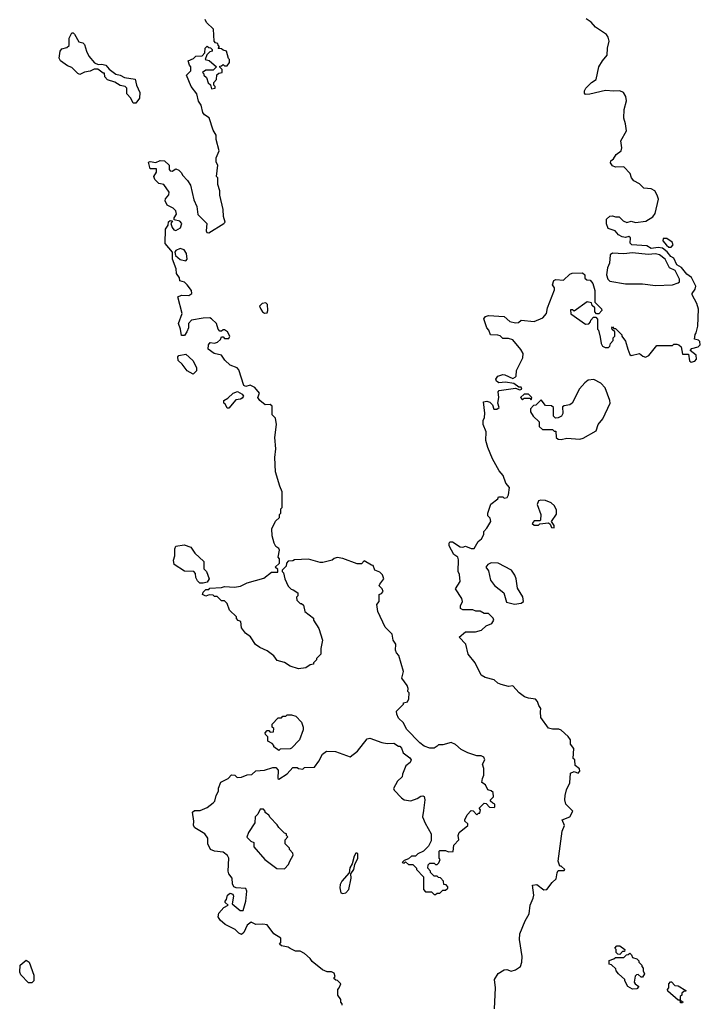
# Model space of a CAD drawing. Extents: x 1861455 to 2058065, y 200073 to 437907.
# Tile 381 of 574: x 1989560 to 1994330, y 328851 to 335755. Entities that reach past the tile are written whole.
import ezdxf

# ---------------------------------------------------------------- set-up
doc = ezdxf.new("R2010")
doc.units = 0

msp = doc.modelspace()

# ---------------------------------------------------------------- linework, layer by layer
at = {"layer": '0CON05XD'}
for points in [[(1991477, 331757), (1991510, 331735), (1991510, 331715), (1991500, 331705), (1991502.5, 331685), (1991525, 331660), (1991535, 331660), (1991548.3, 331648.3), (1991557.5, 331605), (1991618.3, 331558.3), (1991620, 331545), (1991657.5, 331485), (1991682.5, 331405), (1991670, 331345), (1991670, 331305), (1991640, 331275), (1991640, 331265), (1991620, 331245), (1991620, 331235), (1991595, 331230), (1991565, 331210), (1991515, 331202.5), (1991455, 331222.5), (1991417, 331247), (1991365, 331262.5), (1991340, 331295), (1991295, 331330), (1991243, 331353), (1991213.6, 331373.6), (1991178.3, 331428.3), (1991143.6, 331453.6), (1991115, 331490), (1991110, 331535), (1991091.7, 331541.7), (1991080, 331555), (1991078.3, 331568.3), (1991030, 331615), (1991015, 331660), (1990995, 331680), (1990975, 331680), (1990945, 331710), (1990925, 331710), (1990915, 331720), (1990888.3, 331721.7), (1990865, 331712.5), (1990840, 331725), (1990845, 331740), (1990865, 331760), (1990885, 331760), (1990892.5, 331767.5), (1990975, 331772.5), (1990995, 331780), (1991065, 331776.7), (1991106.4, 331783.6), (1991155, 331806.7), (1991271.7, 331838.3), (1991325, 331880), (1991368.3, 331881.7), (1991368.3, 331898.3), (1991350, 331915), (1991380, 331945), (1991380, 331975), (1991372.5, 331985), (1991380, 332035), (1991376.4, 332046.4), (1991355, 332060), (1991343, 332083), (1991330, 332135), (1991327.5, 332185), (1991351.7, 332238.3), (1991380, 332265), (1991380, 332285), (1991390, 332295), (1991390, 332325), (1991400, 332335), (1991400, 332445), (1991383, 332483), (1991353.3, 332585), (1991347.5, 332685), (1991356.2, 332745), (1991347.5, 332825), (1991360, 332915), (1991351.7, 332961.7), (1991330, 332985), (1991330, 333045), (1991315, 333057.5), (1991280, 333055), (1991243.3, 333085), (1991230, 333105), (1991240, 333135), (1991207.5, 333175), (1991175, 333192.5), (1991145, 333182.5), (1991130.7, 333190.7), (1991095, 333300), (1991085, 333312.5), (1991035, 333332.5), (1990997, 333367), (1990975, 333402.5), (1990923, 333413), (1990880, 333445), (1990882.5, 333475), (1990895, 333490), (1990925, 333487.5), (1990947, 333493), (1990968.3, 333511.7), (1990975, 333530), (1990985, 333530), (1990995, 333520), (1991025, 333520), (1991032.5, 333535), (1991017.5, 333565), (1990995, 333580), (1990985, 333580), (1990975, 333570), (1990961.7, 333571.7), (1990950, 333585), (1990940, 333625), (1990905, 333657.5), (1990893, 333663), (1990845, 333662.5), (1990765, 333646.7), (1990742.5, 333625), (1990743, 333593), (1990732.5, 333565), (1990715, 333540), (1990695, 333540), (1990687.5, 333585), (1990672.5, 333625), (1990698.8, 333695), (1990668.3, 333811.7), (1990695, 333823.3), (1990745, 333821.2), (1990765.9, 333834.1), (1990763.8, 333855), (1990733.8, 333895), (1990715, 333913.3), (1990683, 333923), (1990680, 333945), (1990660, 333975), (1990657, 334007), (1990630, 334075), (1990630, 334125), (1990580, 334185), (1990582.5, 334285), (1990600, 334315), (1990601.7, 334338.3), (1990615, 334347.5), (1990630, 334345), (1990620, 334325), (1990628.3, 334298.3), (1990640.8, 334280.8), (1990655, 334276.2), (1990686, 334295), (1990695.8, 334325.8), (1990682, 334342), (1990641.7, 334351.7), (1990642.5, 334365), (1990658.3, 334391.7), (1990654, 334415), (1990635, 334432.5), (1990594.2, 334454.2), (1990580, 334485), (1990581.7, 334498.3), (1990605, 334526.7), (1990606.7, 334545), (1990569.3, 334599.3), (1990536.2, 334606.2), (1990507.5, 334635), (1990500, 334655), (1990518.8, 334685), (1990518.8, 334708.8), (1990475, 334710), (1990462.5, 334755), (1990475, 334760), (1990515, 334752.5), (1990543.9, 334766.1), (1990575, 334763.8), (1990606.7, 334735), (1990606.7, 334705), (1990615, 334694), (1990628, 334692), (1990655, 334710), (1990675, 334700), (1990695, 334680), (1990700, 334665), (1990736.4, 334626.4), (1990756.7, 334595), (1990780.7, 334490.7), (1990802.5, 334445), (1990808.3, 334388.3), (1990872.5, 334325), (1990867.5, 334275), (1990871.7, 334261.7), (1990885, 334260), (1990990, 334325), (1991000, 334335), (1990987.5, 334375), (1990987, 334423), (1990962.5, 334525), (1990962.5, 334555), (1990948.3, 334598.3), (1990947.5, 334645), (1990940, 334655), (1990947.5, 334735), (1990937.5, 334755), (1990937.5, 334785), (1990957.5, 334835), (1990937.5, 334915), (1990937.5, 334945), (1990915, 334980), (1990887, 335067), (1990855, 335087.5), (1990842.5, 335105), (1990832.5, 335155), (1990813.8, 335183.8), (1990802.5, 335235), (1990762.5, 335285), (1990730, 335365), (1990760, 335395), (1990760, 335425), (1990750, 335435), (1990740, 335465), (1990778.3, 335481.7), (1990795, 335500), (1990838.3, 335501.7), (1990858.3, 335521.7), (1990860, 335555), (1990875, 335570), (1990885, 335560), (1990898.3, 335558.3), (1990910, 335545), (1990910, 335535), (1990891.7, 335528.3), (1990871.7, 335508.3), (1990860, 335475), (1990888.3, 335468.3), (1990940, 335425), (1990915, 335400), (1990865, 335400), (1990840, 335385), (1990850, 335375), (1990850, 335365), (1990868.3, 335348.3), (1990881.7, 335311.7), (1990898.3, 335298.3), (1990905, 335270), (1990930, 335275), (1990930, 335285), (1990920, 335295), (1990920, 335315), (1990940, 335335), (1990941.7, 335368.3), (1990955, 335380), (1990980, 335385), (1990980, 335405), (1990961.7, 335421.7), (1990961.7, 335428.3), (1990975, 335430), (1990985, 335440), (1990995, 335430), (1991015, 335430), (1991030, 335455), (1991030, 335475), (1991023, 335483), (1991010, 335535), (1990985, 335540), (1990975, 335550), (1990951.7, 335551.7), (1990960, 335565), (1990950, 335575), (1990948.3, 335588.3), (1990931.7, 335591.7), (1990923, 335603), (1990918.3, 335688.3), (1990870, 335735), (1990860, 335755)], [(1993678.8, 335555), (1993692, 335605), (1993685, 335632.5), (1993671.7, 335651.7), (1993595, 335703.3), (1993565, 335737.5), (1993530, 335760)], [(1990375, 335170), (1990355, 335170), (1990340, 335205), (1990310, 335235), (1990310, 335275), (1990300, 335285), (1990265, 335292.5), (1990227, 335317), (1990175, 335333.3), (1990157.5, 335355), (1990155, 335380), (1990145, 335380), (1990107, 335407), (1990083, 335407), (1990055, 335392.5), (1990015, 335386.2), (1989980.7, 335370.7), (1989967, 335377), (1989925, 335420), (1989895, 335430), (1989847, 335467), (1989837.5, 335485), (1989842.5, 335535), (1989855, 335550), (1989890.7, 335559.3), (1989906.2, 335573.8), (1989907.5, 335625), (1989925, 335662.5), (1989935, 335662.5), (1989945, 335652.5), (1989975, 335600), (1990001.7, 335591.7), (1990015, 335580), (1990027.5, 335535), (1990045, 335500), (1990085, 335452.5), (1990110.7, 335440.7), (1990135, 335442.5), (1990162.5, 335435), (1990187, 335407), (1990233, 335373), (1990265, 335366.2), (1990295, 335350), (1990368.3, 335338.3), (1990377.5, 335295), (1990402.5, 335245), (1990400, 335205), (1990375, 335170)], [(1992888.3, 328818.3), (1992893.8, 328965), (1992886.7, 329025), (1992914.3, 329065.7), (1992955, 329091.2), (1992973.6, 329093.6), (1993005, 329083.8), (1993035, 329091.2), (1993068.8, 329115), (1993078.8, 329145), (1993082.5, 329185), (1993064, 329305), (1993064.3, 329345), (1993102.5, 329435), (1993131.2, 329485), (1993138, 329545), (1993159.2, 329595), (1993162.5, 329615), (1993153.3, 329685), (1993185, 329691.2), (1993233.2, 329653.2), (1993254.2, 329655.8), (1993292, 329705), (1993319.9, 329730.1), (1993326.5, 329773.5), (1993335, 329790), (1993375, 329790), (1993380, 329795), (1993355, 329820), (1993345, 329820), (1993334.4, 329854.4), (1993361.8, 330065), (1993378.2, 330105), (1993362, 330145), (1993415, 330164.5), (1993436.4, 330205), (1993386.7, 330255), (1993380.8, 330285), (1993383.8, 330315), (1993392.5, 330355), (1993415.6, 330404.4), (1993419.3, 330470.7), (1993445, 330483.3), (1993475, 330472.5), (1993485.6, 330485), (1993482.3, 330502.3), (1993452.5, 330525), (1993450, 330565), (1993440, 330575), (1993442.5, 330645), (1993420, 330675), (1993420, 330705), (1993405, 330727.5), (1993355, 330772.5), (1993339.3, 330779.3), (1993295, 330780), (1993265, 330787.5), (1993212.3, 330862.3), (1993210.7, 330900.7), (1993212.5, 330925), (1993197.5, 330945), (1993190, 330975), (1993175, 330991.2), (1993125, 330997.1), (1993097.4, 331007.4), (1993060, 331035), (1993015, 331083.3), (1992985, 331078.8), (1992933.6, 331093.6), (1992911.7, 331101.7), (1992885, 331126.2), (1992823, 331143), (1992795, 331157.5), (1992752.5, 331245), (1992703.3, 331305), (1992686.7, 331375), (1992640, 331425), (1992685, 331462.5), (1992755, 331463.3), (1992797, 331473), (1992830, 331505), (1992868.3, 331521.7), (1992882.5, 331545), (1992878.3, 331558.3), (1992845, 331590), (1992815, 331590), (1992787, 331607), (1992757, 331607), (1992735, 331617.5), (1992665, 331617.5), (1992650, 331625), (1992650, 331645), (1992663.3, 331675), (1992658.8, 331695), (1992613.3, 331765), (1992647.5, 331815), (1992642.5, 331865), (1992633.3, 331885), (1992636.4, 331966.4), (1992630, 331985), (1992602.5, 332005), (1992570, 332065), (1992570, 332085), (1992575, 332092.5), (1992593, 332093), (1992647.7, 332057.7), (1992665, 332056), (1992685, 332063.8), (1992725, 332046), (1992745, 332046.7), (1992773.9, 332096.1), (1992796.7, 332115), (1992812.5, 332145), (1992813, 332167), (1992835, 332190), (1992862.5, 332235), (1992858.3, 332258.3), (1992840, 332275), (1992840, 332295), (1992863, 332357), (1992910, 332395), (1992915, 332410), (1992945, 332410), (1992955, 332400), (1992976.4, 332403.6), (1992986.4, 332423.6), (1992992.5, 332475), (1992967.5, 332505), (1992948.3, 332558.3), (1992921.2, 332591.2), (1992873.3, 332675), (1992840, 332755), (1992827.5, 332805), (1992830, 332865), (1992807.5, 332915), (1992807.5, 332945), (1992817.5, 332965), (1992820, 332995), (1992810, 333075), (1992835, 333080), (1992855, 333072.5), (1992872.5, 333055), (1992884.1, 333024.1), (1992905, 333022.9), (1992920, 333035), (1992910, 333065), (1992917.5, 333105), (1992912.5, 333145), (1992920, 333155), (1993035, 333170), (1993065, 333160), (1993080, 333165), (1993075, 333177.5), (1993058.3, 333178.3), (1993022.9, 333202.9), (1992965, 333212.5), (1992918.3, 333208.3), (1992900.7, 333220.7), (1992897.5, 333235), (1992910, 333255), (1992945, 333266.7), (1992960, 333265), (1993015, 333238.8), (1993032.7, 333247.3), (1993038.8, 333255), (1993042.5, 333295), (1993087, 333383), (1993087.5, 333415), (1993073, 333443), (1993015, 333510), (1992985, 333520), (1992945, 333520), (1992927, 333537), (1992911.7, 333541.7), (1992860, 333545), (1992847, 333577), (1992833, 333593), (1992821.7, 333628.3), (1992813, 333657), (1992825, 333672.5), (1992845, 333680), (1992955, 333673.3), (1992995, 333638.8), (1993035, 333628.8), (1993055, 333632.5), (1993075, 333647.5), (1993165, 333637.5), (1993227, 333663), (1993252.5, 333695), (1993258.8, 333735), (1993309.3, 333860.7), (1993307.5, 333875), (1993293.8, 333895), (1993304.1, 333925.9), (1993316.4, 333933.6), (1993371.7, 333928.3), (1993415, 333970), (1993433, 333977), (1993505, 333980), (1993520, 333965), (1993521.7, 333941.7), (1993535, 333930), (1993558.3, 333928.3), (1993575.9, 333905.9), (1993590, 333855), (1993590, 333775), (1993638.3, 333728.3), (1993640, 333715), (1993618.3, 333691.7), (1993601.7, 333691.7), (1993590, 333705), (1993590, 333735), (1993571.7, 333751.7), (1993568.3, 333768.3), (1993537, 333777), (1993445, 333710), (1993435, 333720), (1993420, 333720), (1993421.7, 333691.7), (1993525, 333620), (1993548.3, 333621.7), (1993560, 333635), (1993561.7, 333648.3), (1993581.7, 333668.3), (1993598.3, 333668.3), (1993610, 333655), (1993610, 333585), (1993617, 333577), (1993629.3, 333529.3), (1993634.2, 333485), (1993644, 333465), (1993662.5, 333455), (1993686.7, 333455), (1993696.2, 333465), (1993700, 333485), (1993720, 333505), (1993720, 333525), (1993730, 333535), (1993730, 333565), (1993711.7, 333581.7), (1993710, 333595), (1993715, 333600), (1993725, 333590), (1993735, 333590), (1993780, 333545), (1993780, 333535), (1993805, 333500), (1993822, 333445), (1993836.7, 333406.7), (1993845, 333400), (1993903.6, 333413.6), (1993926.7, 333395), (1993945, 333388.8), (1993969.5, 333400.5), (1994025, 333470), (1994135, 333470), (1994145, 333480), (1994165, 333480), (1994180, 333475), (1994195, 333460), (1994205, 333410), (1994248.3, 333408.3), (1994255, 333362.5), (1994265, 333353.8), (1994290.7, 333359.3), (1994303.3, 333375), (1994301.7, 333401.7), (1994260, 333435), (1994271.7, 333448.3), (1994315, 333460), (1994330, 333475), (1994327, 333497), (1994318.3, 333508.3), (1994290, 333515), (1994293, 333547), (1994301.7, 333558.3), (1994312.5, 333605), (1994318, 333725), (1994306.2, 333765), (1994273.8, 333825), (1994272, 333835), (1994294.4, 333865), (1994298.5, 333885), (1994267.9, 333947.9), (1994235, 333969.2), (1994197.5, 334017.5), (1994165, 334035.6), (1994143.6, 334083.6), (1994123.1, 334095), (1994097.6, 334127.6), (1994065, 334152.5), (1994035, 334157.5), (1993985, 334150), (1993955, 334170), (1993850, 334175), (1993838.3, 334188.3), (1993840, 334225), (1993830, 334235), (1993805, 334227.5), (1993783, 334233), (1993757, 334247), (1993733.6, 334273.6), (1993685, 334290), (1993673.6, 334323.6), (1993673, 334357), (1993695, 334377.5), (1993715, 334380), (1993735, 334373.3), (1993761.7, 334371.7), (1993790, 334345), (1993815, 334333.3), (1993845, 334342.5), (1993875, 334333.3), (1993948.8, 334341.2), (1993996.8, 334373.2), (1994013.8, 334395), (1994036.2, 334495), (1994028.8, 334525), (1994012.5, 334555), (1993985, 334568.8), (1993935, 334573.3), (1993904.1, 334604.1), (1993864.2, 334624.2), (1993846.7, 334645), (1993837.5, 334675), (1993795, 334722), (1993735, 334721.2), (1993715, 334730), (1993701.2, 334751.2), (1993702.5, 334765), (1993720.9, 334779.1), (1993740.5, 334809.5), (1993775.8, 334835), (1993780, 334855), (1993772, 334905), (1993812.5, 334975), (1993806.7, 335025), (1993793.8, 335065), (1993796.2, 335125), (1993812.5, 335185), (1993807.5, 335215), (1993792.5, 335245), (1993765, 335256.7), (1993725, 335252.5), (1993665, 335257.5), (1993555, 335232.5), (1993525, 335230), (1993518.3, 335238.3), (1993517.5, 335255), (1993527.5, 335275), (1993567.5, 335315), (1993600, 335335), (1993620, 335425), (1993643.8, 335465), (1993677.5, 335505), (1993678.8, 335555)], [(1994125, 334158.8), (1994138.8, 334175), (1994134, 334195), (1994095, 334221.2), (1994070.7, 334219.3), (1994067.5, 334205), (1994092.5, 334172.5), (1994110.5, 334160.5), (1994125, 334158.8)], [(1990725, 334063.3), (1990733.3, 334075), (1990728, 334115), (1990711.7, 334141.7), (1990685, 334150), (1990653.6, 334136.4), (1990647.5, 334125), (1990651.7, 334101.7), (1990685, 334072.5), (1990725, 334063.3)], [(1994015, 333890), (1994135, 333894.6), (1994175, 333908.5), (1994183.1, 333916.9), (1994184.6, 333935), (1994152.7, 333995), (1994113.5, 334015), (1994084.7, 334075), (1994043.1, 334105), (1994015, 334112.4), (1993965, 334107.4), (1993855, 334119), (1993793.8, 334113.8), (1993715, 334117.3), (1993698.6, 334105), (1993692.6, 334047.4), (1993678.9, 334015), (1993672.5, 333965), (1993683.1, 333935), (1993695, 333921.5), (1993805, 333901.5), (1993925, 333902.9), (1994015, 333890)], [(1991275, 333697.5), (1991295, 333700), (1991300, 333715), (1991297, 333757), (1991285, 333770), (1991260, 333765), (1991240, 333745), (1991250, 333725), (1991262.5, 333705), (1991275, 333697.5)], [(1990775, 333270), (1990733.6, 333293.6), (1990699.3, 333339.3), (1990670, 333365), (1990668.3, 333391.7), (1990675, 333400), (1990725, 333410), (1990772.5, 333365), (1990800, 333315), (1990798.3, 333291.7), (1990775, 333270)], [(1993355, 332810), (1993395, 332820), (1993485, 332814), (1993509.5, 332820.5), (1993599.3, 332870.7), (1993613.9, 332916.1), (1993646.7, 332955), (1993697.5, 333065), (1993696.7, 333085), (1993663.6, 333173.6), (1993632.5, 333205), (1993585, 333232.5), (1993543, 333227), (1993520.7, 333209.3), (1993483.9, 333166.1), (1993432.5, 333065), (1993415, 333053.3), (1993375, 333047.5), (1993365, 333040), (1993367, 332993), (1993356.4, 332973.6), (1993335, 332962.5), (1993315, 332960), (1993300, 332975), (1993300, 333035), (1993287, 333047), (1993245, 333050), (1993215, 333090), (1993178.3, 333051.7), (1993161.7, 333048.3), (1993140, 333025), (1993140, 333005), (1993157.5, 332975), (1993200, 332935), (1993201.7, 332901.7), (1993225, 332880), (1993295, 332880), (1993305, 332870), (1993318.3, 332868.3), (1993320, 332825), (1993333, 332813), (1993355, 332810)], [(1991025, 333030), (1991015, 333030), (1991000, 333060), (1990990, 333065), (1990990, 333085), (1991019.3, 333100.7), (1991055, 333136.7), (1991086.7, 333146.7), (1991120, 333130), (1991127.5, 333115), (1991118.3, 333101.7), (1991107, 333093), (1991075, 333090), (1991025, 333030)], [(1993145, 333090), (1993150, 333105), (1993125, 333130), (1993095, 333130), (1993070, 333105), (1993085, 333090), (1993095, 333100), (1993135, 333100), (1993145, 333090)], [(1993305, 332192), (1993306.9, 332206.9), (1993287.5, 332235), (1993323, 332287), (1993322.5, 332315), (1993307.5, 332345), (1993285, 332366.7), (1993245, 332382.5), (1993213.3, 332386.7), (1993195, 332380), (1993187.5, 332355), (1993212.5, 332285), (1993210, 332245), (1993205, 332240), (1993165, 332240), (1993151.7, 332221.7), (1993165, 332210), (1993195, 332210), (1993205, 332220), (1993265, 332227.5), (1993277.5, 332217.5), (1993286.7, 332195), (1993305, 332192)], [(1990845, 331802.5), (1990823, 331803), (1990805, 331820), (1990793.6, 331843.6), (1990791.7, 331871.7), (1990780, 331885), (1990715, 331887.5), (1990642.5, 331935), (1990637.5, 331965), (1990646.7, 331995), (1990646.7, 332045), (1990655, 332062.5), (1990713, 332073), (1990760, 332055), (1990787.5, 332015), (1990850, 331955), (1990850, 331905), (1990870, 331885), (1990887.5, 331835), (1990875, 331810), (1990845, 331802.5)], [(1991820, 328845), (1991820, 328855), (1991810, 328865), (1991810, 328885), (1991790, 328915), (1991790, 328955), (1991800, 328965), (1991810, 328995), (1991788.3, 329018.3), (1991775, 329020), (1991761.7, 329031.7), (1991770, 329045), (1991765, 329070), (1991745, 329077.5), (1991715, 329077.5), (1991683, 329093), (1991610.7, 329150.7), (1991595, 329172.5), (1991555, 329206.7), (1991525, 329222.5), (1991493, 329223), (1991455, 329242.5), (1991441.7, 329251.7), (1991395, 329260), (1991381.7, 329271.7), (1991390, 329285), (1991390, 329315), (1991340, 329345), (1991295, 329407.5), (1991265, 329412.5), (1991215, 329410), (1991183, 329427), (1991153.3, 329405), (1991130, 329355), (1991115, 329340), (1991095, 329350), (1991070, 329375), (1991000.7, 329410.7), (1990965, 329440), (1990950, 329465), (1990955, 329490), (1990991.7, 329528.3), (1991020, 329545), (1991000, 329565), (1991000, 329575), (1991010, 329585), (1991017.5, 329615), (1991035, 329630), (1991053, 329623), (1991059.3, 329609.3), (1991050, 329555), (1991105, 329509.4), (1991125, 329508), (1991144.2, 329575), (1991152, 329645), (1991143.8, 329663.8), (1991077, 329667), (1991060, 329675), (1991052.5, 329695), (1991050, 329735), (1991026.4, 329766.4), (1991020, 329785), (1991025.7, 329875), (1991017.5, 329895), (1990985, 329918), (1990925, 329924), (1990897.5, 329935), (1990877.5, 329975), (1990877.5, 330015), (1990857.5, 330045), (1990787, 330087), (1990777.5, 330105), (1990780, 330135), (1990771.7, 330198.3), (1990785, 330210), (1990825, 330210), (1990875, 330230), (1990916.4, 330263.6), (1990927.5, 330275), (1990937.5, 330315), (1990952.5, 330345), (1990953.3, 330366.7), (1990970.7, 330409.3), (1991020, 330435), (1991045, 330460), (1991066.7, 330456.7), (1991085, 330440), (1991115, 330442.5), (1991155, 330460), (1991187, 330463), (1991215, 330487.5), (1991275, 330492.5), (1991335, 330510), (1991355, 330510), (1991371.7, 330491.7), (1991370, 330435), (1991375, 330430), (1991435, 330466.7), (1991475, 330510), (1991505, 330510), (1991513, 330503), (1991545, 330500), (1991555, 330510), (1991627, 330513), (1991657.5, 330555), (1991682.5, 330605), (1991710, 330625), (1991772.7, 330622.7), (1991875, 330586), (1991928, 330625), (1991995, 330712.5), (1992015, 330717.5), (1992097, 330687), (1992135, 330680), (1992181.7, 330681.7), (1992215, 330660), (1992225, 330660), (1992236.7, 330646.7), (1992247.5, 330615), (1992295, 330580), (1992302.5, 330565), (1992297.5, 330545), (1992266.4, 330523.6), (1992242.5, 330465), (1992240, 330445), (1992207.5, 330415), (1992180, 330365), (1992185, 330352.5), (1992235, 330297.5), (1992255, 330283.3), (1992301.7, 330278.3), (1992345, 330293.3), (1992370.7, 330309.3), (1992385, 330312.5), (1992395, 330307.5), (1992398.8, 330285), (1992390.9, 330209.1), (1992383.6, 330165), (1992400.6, 330120.6), (1992443.8, 330045), (1992443.6, 329996.4), (1992425, 329960), (1992390, 329925), (1992350, 329905), (1992335, 329890), (1992305, 329890), (1992285, 329870), (1992255, 329860), (1992240, 329845), (1992255, 329840), (1992265, 329850), (1992285, 329830), (1992315, 329830), (1992340, 329805), (1992340, 329795), (1992390, 329745), (1992390, 329655), (1992405, 329640), (1992445, 329640), (1992465, 329620), (1992475, 329620), (1992485, 329630), (1992505, 329630), (1992525, 329650), (1992545, 329650), (1992560, 329665), (1992560, 329675), (1992548.3, 329688.3), (1992531.7, 329691.7), (1992530, 329715), (1992508.3, 329738.3), (1992495, 329740), (1992485, 329750), (1992465, 329750), (1992440, 329775), (1992440, 329785), (1992420, 329805), (1992421.7, 329828.3), (1992435, 329840), (1992465, 329840), (1992475, 329830), (1992485, 329830), (1992498.3, 329841.7), (1992507.5, 329865), (1992500, 329875), (1992500, 329925), (1992505, 329930), (1992545, 329930), (1992565, 329920), (1992598.3, 329921.7), (1992603, 329967), (1992637, 330003), (1992633.3, 330035), (1992640, 330055), (1992700, 330105), (1992700, 330115), (1992680, 330135), (1992680, 330145), (1992695, 330180), (1992725, 330210), (1992738.3, 330208.3), (1992765, 330180), (1992775, 330190), (1992785, 330190), (1992790, 330215), (1992780, 330225), (1992815, 330260), (1992828.3, 330258.3), (1992853, 330233), (1992885, 330230), (1992890, 330235), (1992890, 330255), (1992875, 330260), (1992860, 330275), (1992860, 330285), (1992880, 330305), (1992877.5, 330335), (1992865, 330347.5), (1992840, 330355), (1992825, 330390), (1992800, 330405), (1992802.5, 330435), (1992813, 330457), (1992812.5, 330505), (1992803.3, 330535), (1992820, 330565), (1992813, 330583), (1992795, 330592.5), (1992765, 330593.3), (1992700, 330615), (1992655, 330637.5), (1992615, 330672.5), (1992585, 330687.5), (1992525, 330670), (1992495, 330670), (1992485, 330660), (1992465, 330647.5), (1992435, 330647.5), (1992395, 330660), (1992363.3, 330683.3), (1992270.9, 330780.9), (1992250, 330825), (1992215, 330857.5), (1992203.3, 330885), (1992200, 330905), (1992250, 330955), (1992250, 330965), (1992278.3, 330971.7), (1992287.5, 330992.5), (1992290, 331035), (1992280, 331045), (1992282.5, 331065), (1992276.7, 331086.7), (1992238.3, 331138.3), (1992250, 331185), (1992217, 331297), (1992200, 331315), (1992193, 331333), (1992196.7, 331375), (1992177.5, 331405), (1992170, 331445), (1992122.5, 331495), (1992070, 331605), (1992062.5, 331655), (1992080, 331675), (1992080, 331725), (1992095, 331730), (1992107.5, 331745), (1992100, 331765), (1992080, 331785), (1992083, 331797), (1992112.5, 331835), (1992103, 331863), (1992085, 331880), (1992050, 331895), (1992038.3, 331928.3), (1992025, 331930), (1991975, 331960), (1991955, 331940), (1991925, 331940), (1991825, 331976.7), (1991785, 331983.3), (1991765, 331977.5), (1991750, 331965), (1991685, 331947.5), (1991665, 331947.5), (1991585, 331972.5), (1991485, 331967.5), (1991475, 331960), (1991441.7, 331958.3), (1991430, 331945), (1991428.3, 331921.7), (1991400, 331895), (1991400, 331885), (1991410, 331875), (1991417.5, 331835), (1991441.7, 331781.7), (1991461.7, 331761.7), (1991477, 331757)], [(1993027, 331657), (1993075, 331662.5), (1993090, 331675), (1993087, 331707), (1993048.3, 331768.3), (1993040, 331835), (1993030.7, 331860.7), (1993005.9, 331895.9), (1992913, 331943), (1992865, 331946.7), (1992840, 331935), (1992827.5, 331915), (1992845, 331890), (1992860, 331825), (1992888.3, 331788.3), (1992953.3, 331735), (1992970.7, 331670.7), (1993027, 331657)], [(1991375, 330630), (1991340, 330655), (1991340, 330665), (1991328.3, 330678.3), (1991300, 330695), (1991300, 330725), (1991281.7, 330741.7), (1991280, 330755), (1991295, 330770), (1991305, 330770), (1991315, 330760), (1991338.3, 330761.7), (1991340, 330785), (1991330, 330795), (1991330, 330815), (1991371.7, 330858.3), (1991395, 330860), (1991405, 330870), (1991425, 330870), (1991435, 330880), (1991465, 330880), (1991495, 330870), (1991535, 330830), (1991546.7, 330795), (1991546.7, 330775), (1991520, 330705), (1991465, 330647.5), (1991455, 330642.5), (1991385, 330640), (1991375, 330630)], [(1991415, 329800), (1991445, 329830), (1991452.5, 329855), (1991477, 329897), (1991475, 329910), (1991450, 329935), (1991450, 329945), (1991420, 329975), (1991420, 330005), (1991440, 330025), (1991430, 330035), (1991430, 330045), (1991415, 330050), (1991375, 330090), (1991365, 330110), (1991315, 330160), (1991306.4, 330176.4), (1991280, 330195), (1991280, 330205), (1991268.3, 330218.3), (1991245, 330220), (1991230, 330185), (1991210, 330165), (1991207, 330123), (1991162.5, 330055), (1991153, 330023), (1991180, 329995), (1991200, 329985), (1991200, 329955), (1991277, 329867), (1991363, 329803), (1991415, 329800)], [(1991825, 329627.5), (1991845, 329633.3), (1991866.2, 329655), (1991882.5, 329735), (1991880, 329765), (1991902.5, 329795), (1991908.3, 329831.7), (1991930, 329875), (1991930, 329905), (1991925, 329910), (1991915, 329910), (1991905, 329890), (1991890, 329835), (1991873, 329807), (1991868.3, 329771.7), (1991817.5, 329715), (1991805, 329690), (1991803.6, 329666.4), (1991811.7, 329631.7), (1991825, 329627.5)], [(1993765, 329200), (1993751.7, 329201.7), (1993740, 329215), (1993740, 329235), (1993730, 329245), (1993745, 329260), (1993765, 329260), (1993800, 329235), (1993798.3, 329221.7), (1993785, 329220), (1993765, 329200)], [(1993855, 328957.5), (1993822.5, 328975), (1993800, 329015), (1993800, 329025), (1993757.5, 329065), (1993740, 329085), (1993738.3, 329098.3), (1993708.3, 329128.3), (1993691.7, 329131.7), (1993691.7, 329158.3), (1993725, 329170), (1993735, 329180), (1993795, 329180), (1993811.7, 329198.3), (1993825, 329200), (1993835, 329210), (1993848.3, 329198.3), (1993855, 329180), (1993885, 329170), (1993900, 329155), (1993900, 329145), (1993920, 329125), (1993920, 329115), (1993930, 329105), (1993930, 329085), (1993940, 329065), (1993925, 329040), (1993915, 329040), (1993895, 329060), (1993881.7, 329058.3), (1993873, 329047), (1993867.5, 329005), (1993873.3, 328993.3), (1993900, 328975), (1993885, 328960), (1993855, 328957.5)], [(1989620.8, 329000.8), (1989567.7, 329057.7), (1989560, 329075), (1989563.9, 329126.1), (1989605, 329160), (1989626.1, 329146.1), (1989658, 329055), (1989658, 329015), (1989645, 329002), (1989620.8, 329000.8)], [(1994205, 328860), (1994191.7, 328861.7), (1994190, 328880), (1994175, 328880), (1994101.7, 328941.7), (1994100, 328955), (1994110, 328965), (1994110, 328995), (1994121.7, 329008.3), (1994128.3, 329008.3), (1994151.7, 328981.7), (1994175, 328980), (1994228.3, 328948.3), (1994228.3, 328941.7), (1994215, 328940), (1994201.7, 328928.3), (1994200, 328915), (1994190, 328905), (1994190, 328880), (1994208.3, 328868.3), (1994205, 328860)]]:
    msp.add_lwpolyline(points, dxfattribs=at)

doc.saveas('drawing.dxf')
